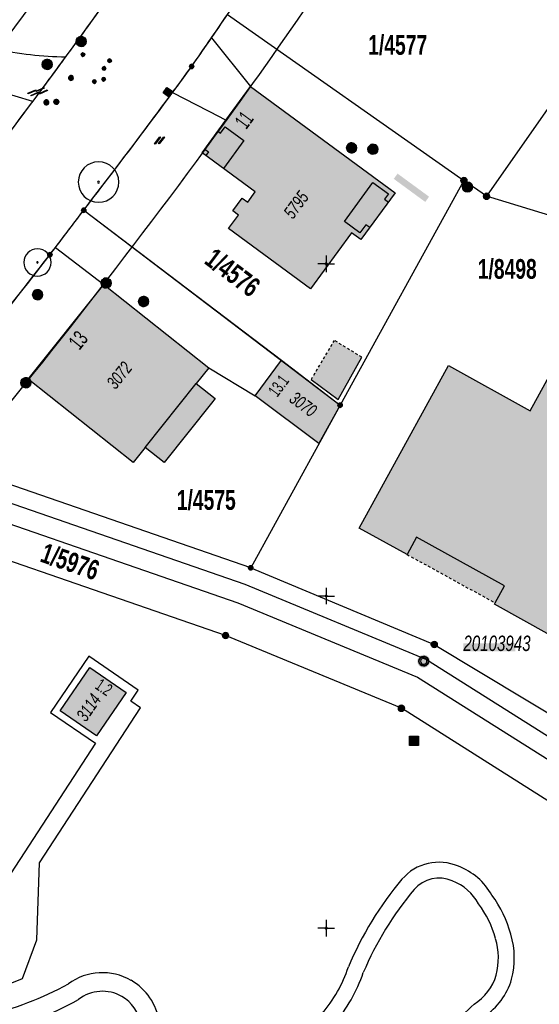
# Model space of a CAD drawing. Header units: metres. Extents: x 2695560 to 2696939, y 1260491 to 1262050.
# Tile 809 of 1005: x 2695978 to 2696017, y 1261544 to 1261618. Entities that reach past the tile are written whole.
import ezdxf

# ---------------------------------------------------------------- set-up
doc = ezdxf.new("R2010")
doc.units = ezdxf.units.M
doc.linetypes.add('AUSGEZOGEN', pattern=[0])
doc.linetypes.add('VERDECKT2_S2', pattern=[0.36, 0.2, -0.16])
for name, color, linetype in [('XR$1$AV_Flächen (EO)', 7, 'AUSGEZOGEN'), ('XR$1$AV_Gebäudeflächen (BB)', 7, 'AUSGEZOGEN'), ('XR$1$AV_Gebäudeflächen (EO)', 7, 'AUSGEZOGEN'), ('XR$1$AV_Grenzpunkte', 7, 'AUSGEZOGEN'), ('XR$1$AV_Grundstück-Nr.', 7, 'AUSGEZOGEN'), ('XR$1$AV_Haus-Nr.', 7, 'AUSGEZOGEN'), ('XR$1$AV_Koordinatennetzpunkte', 7, 'AUSGEZOGEN'), ('XR$1$AV_Lagefixpunkt-Nr.', 7, 'AUSGEZOGEN'), ('XR$1$AV_Lagefixpunkte', 7, 'AUSGEZOGEN'), ('XR$1$AV_Linien (BB)', 7, 'AUSGEZOGEN'), ('XR$1$AV_Linien (EO)', 7, 'AUSGEZOGEN'), ('XR$1$AV_Versicherung-Nr.', 7, 'AUSGEZOGEN'), ('XR$1$AW_LK_Einlaufschacht alt', 24, 'AUSGEZOGEN'), ('XR$1$AW_LK_Schachtdeckel', 24, 'AUSGEZOGEN'), ('XR$1$EW_LK_Knoten', 1, 'AUSGEZOGEN'), ('XR$1$FM_LK_SW_TRASSEKNOTEN', 94, 'AUSGEZOGEN'), ('XR$1$GA_LK_Absperrarmatur', 32, 'AUSGEZOGEN'), ('XR$1$GA_LK_Rohrleitungsteil', 32, 'AUSGEZOGEN'), ('XR$1$GR_Baum', 94, 'AUSGEZOGEN'), ('XR$1$Liegenschaftsgrenzen', 7, 'AUSGEZOGEN'), ('XR$1$PFAV', 255, 'AUSGEZOGEN'), ('XR$1$PFAW', 255, 'AUSGEZOGEN'), ('XR$1$PFEW', 255, 'AUSGEZOGEN'), ('XR$1$PFGA', 255, 'AUSGEZOGEN'), ('XR$1$PFWA', 255, 'AUSGEZOGEN'), ('XR$1$PFWFM', 255, 'AUSGEZOGEN'), ('XR$1$RAEW', 8, 'AUSGEZOGEN'), ('XR$1$RP_Abstandslinie', 7, 'AUSGEZOGEN'), ('XR$1$TV_LK_KNOTEN', 92, 'AUSGEZOGEN'), ('XR$1$WA_LK_Absperrarmatur', 171, 'AUSGEZOGEN'), ('XR$1$WA_LK_Rohrleitungsteil', 171, 'AUSGEZOGEN')]:
    doc.layers.add(name, color=color, linetype=linetype)
doc.styles.add('ARIAL', font='arial.ttf')

# ---------------------------------------------------------------- blocks, each defined once
blk = doc.blocks.new('COMPLEXOBJECT_32')
at = {"layer": 'XR$1$AV_Linien (BB)', "color": 7, "linetype": 'AUSGEZOGEN', "transparency": 33554687}
for p, q in [((5969.96, 11529.659), (5966.278, 11526.331)), ((5981.142, 11516.203), (5982.954, 11522.631)), ((5963.027, 11521.579), (5962.278, 11519.888))]:
    blk.add_line(p, q, dxfattribs=at)
for points in [[(5972.944, 11541.66), (5972.115, 11536.799), (5971.481, 11533.956), (5971.307, 11532.593)], [(5960.421, 11517.71), (5955.958, 11513.922), (5953.603, 11511.744), (5953.878, 11511.448), (5952.427, 11510.144)], [(5964.578, 11496.495), (5965.959, 11497.726), (5966.15, 11497.512), (5969.577, 11500.85)]]:
    blk.add_lwpolyline(points, dxfattribs=at)
for centre, radius, start, end in [((5983.151, 11542.33), 2.925, 60.06571, 127.97308), ((5983.15, 11542.332), 2.924, 9.8617, 60.03145), ((5968.235, 11568.434), 27.173, 283.68935, 298.86046), ((5920.463, 11542.627), 65.567, 352.53768, 0.18043), ((5972.285, 11548.863), 7.233, 275.22606, 289.21783), ((5920.153, 11542.439), 65.851, 342.49439, 352.73457), ((5966.695, 11532.934), 4.625, 314.91129, 355.76898), ((5974.972, 11516.903), 12.825, 132.67979, 145.29269), ((5975.006, 11516.871), 12.871, 145.2618, 158.54341), ((5956.813, 11522.669), 6.132, 314.2767, 333.02751), ((5956.734, 11522.753), 6.247, 306.16844, 314.25846), ((6003.571, 11508.684), 23.655, 161.46768, 168.64955), ((6002.739, 11508.808), 22.816, 168.54324, 172.64741), ((5972.781, 11512.817), 7.41, 324.49955, 351.54767), ((5965.835, 11516.553), 15.267, 299.63429, 328.22697), ((5984.267, 11482.059), 23.851, 117.14722, 128.01692)]:
    blk.add_arc(centre, radius, start, end, dxfattribs=at)
blk = doc.blocks.new('COMPLEXOBJECT_92')
at = {"layer": 'XR$1$AV_Linien (BB)', "color": 7, "linetype": 'AUSGEZOGEN', "transparency": 33554687}
for points in [[(5989.104, 11526.021), (5988.258, 11525.685), (5989.077, 11526.529), (5998.139, 11540.062)], [(6003.583, 11533.887), (6002.519, 11531.762), (6001.397, 11529.748), (6000.594, 11528.138), (5999.187, 11528.555)], [(5994.802, 11528.884), (5992.664, 11527.745), (5989.104, 11526.021)]]:
    blk.add_lwpolyline(points, dxfattribs=at)
for centre, radius, start, end in [((6008.494, 11551.299), 2.469, 66.001, 139.37682), ((6008.181, 11550.048), 3.745, 28.51563, 69.41735), ((6025.455, 11537.077), 24.603, 139.9559, 157.08116), ((6005.186, 11547.144), 7.844, 15.30235, 36.73877), ((6007.815, 11547.744), 5.151, 345.76898, 16.57614), ((5991.72, 11550.409), 11.692, 319.29309, 341.29043), ((6009.045, 11547.628), 3.935, 302.13826, 343.00426), ((6034.312, 11519.824), 33.704, 133.43979, 141.84429), ((5991.663, 11550.472), 11.776, 309.87821, 319.23612), ((6003.378, 11537.068), 6.034, 133.63231, 150.24886), ((6034.482, 11519.735), 33.892, 141.90369, 147.85063), ((6027.978, 11522.598), 26.882, 145.64076, 151.41587), ((6027.784, 11522.717), 26.655, 151.44084, 155.22526), ((5996.414, 11520.98), 8.067, 69.89311, 101.52534)]:
    blk.add_arc(centre, radius, start, end, dxfattribs=at)
blk = doc.blocks.new('COMPLEXOBJECT_284')
at = {"layer": 'XR$1$AV_Linien (BB)', "color": 7, "linetype": 'AUSGEZOGEN', "transparency": 33554687}
blk.add_line((5967.005, 11619.451), (5970.83, 11617.621), dxfattribs=at)
for centre, radius, start, end in [((5980.599, 11639.916), 24.342, 246.33821, 256.95284), ((5980.566, 11639.62), 24.045, 256.86999, 269.59223)]:
    blk.add_arc(centre, radius, start, end, dxfattribs=at)
blk = doc.blocks.new('COMPLEXOBJECT_311')
at = {"layer": 'XR$1$AV_Linien (BB)', "color": 7, "linetype": 'AUSGEZOGEN', "transparency": 33554687}
for centre, radius, start, end in [((5584.237, 11906.16), 491.304, 322.28311, 323.2503), ((5574.057, 11910.461), 501.996, 321.88234, 322.6056), ((5586.33, 11907.256), 490.388, 319.99831, 321.29178), ((5570.139, 11918.318), 509.905, 319.74913, 320.21571)]:
    blk.add_arc(centre, radius, start, end, dxfattribs=at)
blk = doc.blocks.new('COMPLEXOBJECT_312')
at = {"layer": 'XR$1$AV_Linien (BB)', "color": 7, "linetype": 'AUSGEZOGEN', "transparency": 33554687}
for centre, radius, start, end in [((5357.773, 12055.519), 770.542, 325.11756, 325.311762), ((5658.364, 11856.728), 410.368, 323.54475, 323.88424)]:
    blk.add_arc(centre, radius, start, end, dxfattribs=at)
blk = doc.blocks.new('COMPLEXOBJECT_323')
at = {"layer": 'XR$1$AV_Linien (BB)', "color": 7, "linetype": 'AUSGEZOGEN', "transparency": 33554687}
blk.add_line((5983.71, 11620.12), (5983.31, 11619.59), dxfattribs=at)
for centre, radius, start, end in [((5549.162, 11928.569), 532.958, 326.4303, 326.72835), ((5580.52, 11909.445), 496.258, 324.33719, 326.26817), ((5544.823, 11934.878), 540.071, 323.75614, 324.28251)]:
    blk.add_arc(centre, radius, start, end, dxfattribs=at)
blk = doc.blocks.new('COMPLEXOBJECT_328')
at = {"layer": 'XR$1$AV_Linien (BB)', "color": 7, "linetype": 'AUSGEZOGEN', "transparency": 33554687}
for p, q in [((5966.496, 11616.362), (5965.274, 11617.148)), ((5977.898, 11612.203), (5971.853, 11614.047))]:
    blk.add_line(p, q, dxfattribs=at)
for centre, radius, start, end in [((5982.046, 11644.949), 32.542, 241.45641, 246.93052), ((5981.917, 11644.703), 32.265, 246.96928, 251.82542)]:
    blk.add_arc(centre, radius, start, end, dxfattribs=at)
blk = doc.blocks.new('COMPLEXOBJECT_329')
at = {"layer": 'XR$1$AV_Linien (BB)', "color": 7, "linetype": 'AUSGEZOGEN', "transparency": 33554687}
for centre, radius, start, end in [((5504.748, 11958.353), 594.423, 326.40069, 326.822283), ((5578.518, 11909.886), 506.157, 324.88995, 326.34936), ((5560.405, 11914.507), 523.675, 325.3805, 325.61615)]:
    blk.add_arc(centre, radius, start, end, dxfattribs=at)
blk = doc.blocks.new('COMPLEXOBJECT_330')
at = {"layer": 'XR$1$AV_Linien (BB)', "color": 7, "linetype": 'AUSGEZOGEN', "transparency": 33554687}
blk.add_line((5979.19, 11600.68), (5979.614, 11601.233), dxfattribs=at)
blk.add_arc((5575.44, 11911.685), 509.645, 321.22013, 322.39326, dxfattribs=at)
blk = doc.blocks.new('COMPLEXOBJECT_366')
at = {"layer": 'XR$1$AV_Linien (BB)', "color": 7, "linetype": 'AUSGEZOGEN', "transparency": 33554687}
blk.add_lwpolyline([(5971.114, 11543.125), (5970.955, 11543.728), (5977.135, 11546.204), (5978.204, 11549.121), (5978.421, 11554.918), (5986.027, 11566.583), (5985.284, 11567.091), (5985.852, 11567.921), (5982.125, 11570.469), (5979.229, 11566.232), (5982.617, 11563.916), (5972.891, 11549.001), (5968.824, 11551.768), (5965.471, 11546.84), (5968.659, 11544.671), (5963.677, 11542.063)], dxfattribs=at)
for centre, radius, start, end in [((6008.494, 11551.297), 3.67, 66.58946, 139.42934), ((6008.181, 11550.048), 4.945, 29.55509, 69.01898), ((6025.394, 11537.115), 25.732, 139.91789, 157.20964), ((6005.15, 11547.126), 9.083, 15.43842, 36.17099), ((6007.836, 11547.745), 6.331, 345.45405, 16.5069), ((5991.748, 11550.392), 10.46, 319.25559, 341.55678), ((5983.15, 11542.327), 4.328, 60.08285, 126.31713), ((5968.255, 11568.374), 25.71, 283.68063, 298.66195), ((5983.148, 11542.331), 4.326, 8.16332, 60.03165), ((6009.048, 11547.627), 5.132, 303.53942, 343.33746)]:
    blk.add_arc(centre, radius, start, end, dxfattribs=at)
blk = doc.blocks.new('COMPLEXOBJECT_1188')
at = {"layer": 'XR$1$Liegenschaftsgrenzen', "color": 7, "linetype": 'AUSGEZOGEN', "transparency": 33554687}
for centre, radius, start, end in [((5523.854, 11939.916), 568.189, 325.10259, 325.58314), ((5579.051, 11915.07), 508.826, 322.31729, 323.84131)]:
    blk.add_arc(centre, radius, start, end, dxfattribs=at)
blk = doc.blocks.new('COMPLEXOBJECT_1189')
at = {"layer": 'XR$1$Liegenschaftsgrenzen', "color": 7, "linetype": 'AUSGEZOGEN', "transparency": 33554687}
blk.add_line((5968.14, 11586.84), (5967.71, 11586.32), dxfattribs=at)
for centre, radius, start, end in [((5561.125, 11921.554), 527.009, 322.49297, 322.95069), ((5582.114, 11906.379), 501.12, 320.38327, 322.40827)]:
    blk.add_arc(centre, radius, start, end, dxfattribs=at)
blk = doc.blocks.new('COMPLEXOBJECT_1299')
at = {"layer": 'XR$1$Liegenschaftsgrenzen', "color": 7, "linetype": 'AUSGEZOGEN', "transparency": 33554687}
blk.add_line((5983.71, 11620.12), (5983.31, 11619.59), dxfattribs=at)
for centre, radius, start, end in [((5578.699, 11910.357), 498.252, 322.2909, 324.29765), ((5574.057, 11910.461), 501.996, 321.88234, 322.6056)]:
    blk.add_arc(centre, radius, start, end, dxfattribs=at)
blk = doc.blocks.new('BWAV1')
at = {"layer": 'XR$1$PFAV', "transparency": 33554687}
blk.add_hatch(color=7, dxfattribs=at).paths.add_polyline_path([(0.67, 0), (0.66, 0.13), (0.62, 0.26), (0.55, 0.38), (0.46, 0.49), (0.35, 0.57), (0.23, 0.63), (0.1, 0.66), (-0.03, 0.67), (-0.17, 0.65), (-0.3, 0.6), (-0.41, 0.53), (-0.51, 0.44), (-0.59, 0.33), (-0.64, 0.2), (-0.67, 0.07), (-0.67, -0.07), (-0.64, -0.2), (-0.59, -0.33), (-0.51, -0.44), (-0.41, -0.53), (-0.3, -0.6), (-0.17, -0.65), (-0.03, -0.67), (0.1, -0.66), (0.23, -0.63), (0.35, -0.57), (0.46, -0.49), (0.55, -0.38), (0.62, -0.26), (0.66, -0.13)])
at = {"color": 7, "transparency": 33554687}
for radius, start, end in [(0.5, 91.1948, 268.8052), (0.326, 91.1948, 268.8052), (0.5, 268.8052, 91.1948), (0.326, 268.8052, 91.1948)]:
    blk.add_arc((0, 0), radius, start, end, dxfattribs=at)
at = {"layer": 'XR$1$PFAV', "transparency": 33554687}
blk.add_circle((0, 0), 0.5, dxfattribs=at)
blk = doc.blocks.new('BAV15')
at = {"layer": 'XR$1$PFAV', "transparency": 33554687}
blk.add_hatch(color=7, dxfattribs=at).paths.add_polyline_path([(0.5, 0), (0.49, 0.1), (0.46, 0.2), (0.41, 0.29), (0.34, 0.36), (0.26, 0.42), (0.17, 0.47), (0.08, 0.49), (-0.03, 0.5), (-0.13, 0.48), (-0.22, 0.45), (-0.31, 0.4), (-0.38, 0.33), (-0.44, 0.24), (-0.48, 0.15), (-0.5, 0.05), (-0.5, -0.05), (-0.48, -0.15), (-0.44, -0.24), (-0.38, -0.33), (-0.31, -0.4), (-0.22, -0.45), (-0.13, -0.48), (-0.03, -0.5), (0.08, -0.49), (0.17, -0.47), (0.26, -0.42), (0.34, -0.36), (0.41, -0.29), (0.46, -0.2), (0.49, -0.1)])
at = {"color": 7, "transparency": 33554687}
for start, end in [(90, 270), (270, 90)]:
    blk.add_arc((0, 0), 0.5, start, end, dxfattribs=at)
at = {"layer": 'XR$1$PFAV', "transparency": 33554687}
blk.add_circle((0, 0), 0.5, dxfattribs=at)
blk = doc.blocks.new('BAV2041')
at = {"color": 7, "transparency": 33554687}
for p, q in [((-0.05, 0), (-0.5, 0)), ((0, 0.5), (0, 0.05)), ((0.05, 0), (0.5, 0)), ((0, -0.05), (0, -0.5))]:
    blk.add_line(p, q, dxfattribs=at)
blk.add_circle((0, 0), 0.05, dxfattribs=at)
for start, end in [(90, 270), (270, 90)]:
    blk.add_arc((0, 0), 0.05, start, end, dxfattribs=at)
blk = doc.blocks.new('COMPLEXOBJECT_1455')
at = {"layer": 'XR$1$RP_Abstandslinie', "color": 7, "linetype": 'AUSGEZOGEN', "transparency": 33554687}
for centre, radius, start, end in [((5580.56, 11907.021), 507.395, 324.47708, 327.4869), ((5581.281, 11909.495), 508.251, 320.16795, 324.20285)]:
    blk.add_arc(centre, radius, start, end, dxfattribs=at)
blk = doc.blocks.new('COMPLEXOBJECT_1456')
at = {"layer": 'XR$1$RP_Abstandslinie', "color": 7, "linetype": 'AUSGEZOGEN', "transparency": 33554687}
blk.add_arc((5581.553, 11909.181), 490.845, 320.18528, 324.21613, dxfattribs=at)
blk = doc.blocks.new('WBGR1')
at = {"color": 94, "transparency": 33554687}
for radius, start, end in [(1, 90, 270), (1, 270, 90), (0.05, 90, 270), (0.05, 270, 90)]:
    blk.add_arc((0, 0), radius, start, end, dxfattribs=at)
blk = doc.blocks.new('BAW2089')
at = {"layer": 'XR$1$PFAW', "transparency": 33554687}
blk.add_hatch(color=7, dxfattribs=at).paths.add_polyline_path([(-0.5, 0.5), (-0.5, -0.5), (0.5, -0.5), (0.5, 0.5)])
at = {"transparency": 33554687}
blk.add_lwpolyline([(-0.5, 0.5), (0.5, 0.5), (0.5, -0.5), (-0.5, -0.5), (-0.5, 0.5)], close=True, dxfattribs=at)
at = {"layer": 'XR$1$PFAW', "transparency": 33554687}
blk.add_lwpolyline([(-0.5, 0.5), (0.5, 0.5), (0.5, -0.5), (-0.5, -0.5), (-0.5, 0.5)], close=True, dxfattribs=at)
blk = doc.blocks.new('BAW2082')
at = {"layer": 'XR$1$PFAW', "transparency": 33554687}
blk.add_hatch(color=7, dxfattribs=at).paths.add_polyline_path([(0.509, -0.003), (0.499, 0.098), (0.469, 0.194), (0.42, 0.283), (0.354, 0.359), (0.274, 0.421), (0.183, 0.466), (0.085, 0.491), (-0.016, 0.496), (-0.116, 0.481), (-0.211, 0.446), (-0.297, 0.392), (-0.37, 0.323), (-0.428, 0.24), (-0.468, 0.147), (-0.488, 0.047), (-0.488, -0.054), (-0.468, -0.153), (-0.428, -0.246), (-0.37, -0.329), (-0.297, -0.398), (-0.211, -0.452), (-0.116, -0.487), (-0.016, -0.502), (0.085, -0.497), (0.183, -0.472), (0.274, -0.427), (0.354, -0.366), (0.42, -0.289), (0.469, -0.2), (0.499, -0.104)])
at = {"transparency": 33554687}
for start, end in [(91.19481, 268.80519), (268.80519, 91.19481)]:
    blk.add_arc((0.01, 0), 0.5, start, end, dxfattribs=at)
at = {"layer": 'XR$1$PFAW', "transparency": 33554687}
blk.add_circle((0.009, -0.003), 0.5, dxfattribs=at)
blk = doc.blocks.new('BAW2088')
at = {"layer": 'XR$1$PFAW', "transparency": 33554687}
blk.add_hatch(color=253, dxfattribs=at).paths.add_polyline_path([(0.51, 0), (0.5, 0.101), (0.47, 0.197), (0.421, 0.286), (0.355, 0.362), (0.275, 0.424), (0.184, 0.469), (0.086, 0.494), (-0.015, 0.499), (-0.115, 0.484), (-0.21, 0.449), (-0.296, 0.395), (-0.369, 0.326), (-0.427, 0.243), (-0.467, 0.15), (-0.487, 0.051), (-0.487, -0.051), (-0.467, -0.15), (-0.427, -0.243), (-0.369, -0.326), (-0.296, -0.395), (-0.21, -0.449), (-0.115, -0.484), (-0.015, -0.499), (0.086, -0.494), (0.184, -0.469), (0.275, -0.424), (0.355, -0.362), (0.421, -0.286), (0.47, -0.197), (0.5, -0.101)])
at = {"transparency": 33554687}
for start, end in [(91.19481, 268.80519), (268.80519, 91.19481)]:
    blk.add_arc((0.01, 0), 0.5, start, end, dxfattribs=at)
at = {"layer": 'XR$1$PFAW', "transparency": 33554687}
blk.add_circle((0.01, 0), 0.5, dxfattribs=at)
blk = doc.blocks.new('BWA2013')
at = {"true_color": 0x000000, "transparency": 33554687}
blk.add_hatch(color=18, dxfattribs=at).paths.add_polyline_path([(-0.29, -0.41), (0.35, 0.36), (0.29, 0.41), (-0.35, -0.36)])
at = {"transparency": 33554687}
blk.add_lwpolyline([(-0.29, -0.41), (-0.35, -0.36), (0.29, 0.41), (0.35, 0.36), (-0.29, -0.41)], close=True, dxfattribs=at)
blk = doc.blocks.new('BWA965')
at = {"layer": 'XR$1$PFWA', "transparency": 33554687}
blk.add_hatch(color=7, dxfattribs=at).paths.add_polyline_path([(0, 0.5), (-0.05, 0.5), (-0.1, 0.49), (-0.15, 0.48), (-0.2, 0.46), (-0.24, 0.44), (-0.29, 0.41), (-0.33, 0.38), (-0.36, 0.34), (-0.4, 0.31), (-0.42, 0.26), (-0.45, 0.22), (-0.47, 0.17), (-0.48, 0.13), (-0.49, 0.08), (-0.5, 0.03), (-0.5, -0.03), (-0.49, -0.08), (-0.48, -0.13), (-0.47, -0.17), (-0.45, -0.22), (-0.42, -0.26), (-0.4, -0.31), (-0.36, -0.34), (-0.33, -0.38), (-0.29, -0.41), (-0.24, -0.44), (-0.2, -0.46), (-0.15, -0.48), (-0.1, -0.49), (-0.05, -0.5), (0, -0.5), (0.05, -0.5), (0.1, -0.49), (0.15, -0.48), (0.2, -0.46), (0.24, -0.44), (0.29, -0.41), (0.33, -0.38), (0.36, -0.34), (0.4, -0.31), (0.42, -0.26), (0.45, -0.22), (0.47, -0.17), (0.48, -0.13), (0.49, -0.08), (0.5, -0.03), (0.5, 0.03), (0.49, 0.08), (0.48, 0.13), (0.47, 0.17), (0.45, 0.22), (0.42, 0.26), (0.4, 0.31), (0.36, 0.34), (0.33, 0.38), (0.29, 0.41), (0.24, 0.44), (0.2, 0.46), (0.15, 0.48), (0.1, 0.49), (0.05, 0.5)])
at = {"transparency": 33554687}
blk.add_line((0, 0.5), (0, -0.5), dxfattribs=at)
for start, end in [(90, 270), (270, 90)]:
    blk.add_arc((0, 0), 0.5, start, end, dxfattribs=at)
blk = doc.blocks.new('BGA2013')
at = {"transparency": 33554687}
blk.add_hatch(color=36, dxfattribs=at).paths.add_polyline_path([(-0.29, -0.41), (0.35, 0.36), (0.29, 0.41), (-0.35, -0.36)])
at = {"color": 32, "transparency": 33554687}
blk.add_lwpolyline([(-0.29, -0.41), (-0.35, -0.36), (0.29, 0.41), (0.35, 0.36), (-0.29, -0.41)], close=True, dxfattribs=at)
blk = doc.blocks.new('BGA965')
at = {"layer": 'XR$1$PFGA', "transparency": 33554687}
blk.add_hatch(color=7, dxfattribs=at).paths.add_polyline_path([(0.5, 0), (0.49, 0.1), (0.46, 0.2), (0.41, 0.29), (0.34, 0.36), (0.26, 0.42), (0.17, 0.47), (0.08, 0.49), (-0.03, 0.5), (-0.13, 0.48), (-0.22, 0.45), (-0.31, 0.4), (-0.38, 0.33), (-0.44, 0.24), (-0.48, 0.15), (-0.5, 0.05), (-0.5, -0.05), (-0.48, -0.15), (-0.44, -0.24), (-0.38, -0.33), (-0.31, -0.4), (-0.22, -0.45), (-0.13, -0.48), (-0.03, -0.5), (0.08, -0.49), (0.17, -0.47), (0.26, -0.42), (0.34, -0.36), (0.41, -0.29), (0.46, -0.2), (0.49, -0.1)])
at = {"color": 32, "transparency": 33554687}
blk.add_line((0, 0.5), (0, -0.5), dxfattribs=at)
for start, end in [(90, 270), (270, 90)]:
    blk.add_arc((0, 0), 0.5, start, end, dxfattribs=at)
at = {"layer": 'XR$1$PFGA', "transparency": 33554687}
blk.add_circle((0, 0), 0.5, dxfattribs=at)
blk = doc.blocks.new('BEWLP2549_S')
at = {"layer": 'XR$1$PFEW', "transparency": 33554687}
blk.add_hatch(color=7, dxfattribs=at).paths.add_polyline_path([(0.5, 0), (0.49, 0.101), (0.459, 0.197), (0.41, 0.286), (0.344, 0.362), (0.264, 0.424), (0.174, 0.469), (0.076, 0.494), (-0.025, 0.499), (-0.125, 0.484), (-0.22, 0.449), (-0.306, 0.395), (-0.379, 0.326), (-0.437, 0.243), (-0.477, 0.15), (-0.497, 0.051), (-0.497, -0.051), (-0.477, -0.15), (-0.437, -0.243), (-0.379, -0.326), (-0.306, -0.395), (-0.22, -0.449), (-0.125, -0.484), (-0.025, -0.499), (0.076, -0.494), (0.174, -0.469), (0.264, -0.424), (0.344, -0.362), (0.41, -0.286), (0.459, -0.197), (0.49, -0.101)])
at = {"color": 1, "transparency": 33554687}
for p, q in [((0.354, -0.354), (-0.354, 0.354)), ((-0.354, -0.354), (0.354, 0.354))]:
    blk.add_line(p, q, dxfattribs=at)
for start, end in [(91.38095, 268.61905), (268.61905, 91.38095)]:
    blk.add_arc((0, 0), 0.5, start, end, dxfattribs=at)
at = {"layer": 'XR$1$PFEW', "transparency": 33554687}
blk.add_circle((0, 0), 0.5, dxfattribs=at)
blk = doc.blocks.new('BEW957')
at = {"layer": 'XR$1$RAEW', "transparency": 33554687}
blk.add_hatch(color=1, dxfattribs=at).paths.add_polyline_path([(-0.5, 0), (-0.5, -0.05), (-0.49, -0.1), (-0.48, -0.15), (-0.46, -0.2), (-0.44, -0.24), (-0.41, -0.29), (-0.38, -0.33), (-0.34, -0.36), (-0.31, -0.4), (-0.26, -0.42), (-0.22, -0.45), (-0.17, -0.47), (-0.13, -0.48), (-0.08, -0.49), (-0.03, -0.5), (0.03, -0.5), (0.08, -0.49), (0.13, -0.48), (0.17, -0.47), (0.22, -0.45), (0.26, -0.42), (0.31, -0.4), (0.34, -0.36), (0.38, -0.33), (0.41, -0.29), (0.44, -0.24), (0.46, -0.2), (0.48, -0.15), (0.49, -0.1), (0.5, -0.05), (0.5, 0), (0.5, 0.05), (0.49, 0.1), (0.48, 0.15), (0.46, 0.2), (0.44, 0.24), (0.41, 0.29), (0.38, 0.33), (0.34, 0.36), (0.31, 0.4), (0.26, 0.42), (0.22, 0.45), (0.17, 0.47), (0.13, 0.48), (0.08, 0.49), (0.03, 0.5), (-0.03, 0.5), (-0.08, 0.49), (-0.13, 0.48), (-0.17, 0.47), (-0.22, 0.45), (-0.26, 0.42), (-0.31, 0.4), (-0.34, 0.36), (-0.38, 0.33), (-0.41, 0.29), (-0.44, 0.24), (-0.46, 0.2), (-0.48, 0.15), (-0.49, 0.1), (-0.5, 0.05)])
at = {"color": 1, "transparency": 33554687}
for start, end in [(90, 180), (180, 270), (0, 90), (270, 0)]:
    blk.add_arc((0, 0), 0.5, start, end, dxfattribs=at)
at = {"layer": 'XR$1$RAEW', "color": 1, "transparency": 33554687}
blk.add_circle((0, 0), 0.5, dxfattribs=at)
blk = doc.blocks.new('BWFM6')
at = {"layer": 'XR$1$PFWFM', "transparency": 33554687}
blk.add_hatch(color=7, dxfattribs=at).paths.add_polyline_path([(0.5, 0), (0.49, 0.101), (0.459, 0.197), (0.41, 0.286), (0.344, 0.362), (0.264, 0.424), (0.174, 0.469), (0.076, 0.494), (-0.025, 0.499), (-0.125, 0.484), (-0.22, 0.449), (-0.306, 0.395), (-0.379, 0.326), (-0.437, 0.243), (-0.477, 0.15), (-0.497, 0.051), (-0.497, -0.051), (-0.477, -0.15), (-0.437, -0.243), (-0.379, -0.326), (-0.306, -0.395), (-0.22, -0.449), (-0.125, -0.484), (-0.025, -0.499), (0.076, -0.494), (0.174, -0.469), (0.264, -0.424), (0.344, -0.362), (0.41, -0.286), (0.459, -0.197), (0.49, -0.101)])
at = {"color": 94, "transparency": 33554687}
for p, q in [((-0.484, 0.1), (0.486, 0.1)), ((-0.4, 0.3), (0.4, 0.3)), ((-0.487, -0.1), (0.487, -0.1)), ((-0.4, -0.3), (0.4, -0.3))]:
    blk.add_line(p, q, dxfattribs=at)
for start, end in [(90, 270), (270, 90)]:
    blk.add_arc((0, 0), 0.5, start, end, dxfattribs=at)
at = {"layer": 'XR$1$PFWFM', "transparency": 33554687}
blk.add_circle((0, 0, 0.993), 0.5, dxfattribs=at)
blk = doc.blocks.new('BTV1')
at = {"layer": 'XR$1$PFWFM', "transparency": 33554687}
blk.add_hatch(color=7, dxfattribs=at).paths.add_polyline_path([(-0.5, 0.5), (-0.5, -0.5), (0.5, -0.5), (0.5, 0.5)])
at = {"color": 92, "transparency": 33554687}
for p, q in [((-0.22, 0.32), (-0.22, -0.3)), ((-0.21, -0.05), (0.23, 0.31)), ((-0.16, 0), (0.19, -0.28))]:
    blk.add_line(p, q, dxfattribs=at)
blk.add_polyline3d([(-0.5, 0.5, 0.99), (0.5, 0.5, 0.99), (0.5, -0.5, 0.99), (-0.5, -0.5, 0.99)], close=True, dxfattribs=at)

msp = doc.modelspace()

# ---------------------------------------------------------------- hatches: boundary and pattern name
at = {"transparency": 33554687}
for points in [[(2696006.346, 1261606.596), (2696006.058, 1261606.202), (2696008.429, 1261604.465), (2696008.717, 1261604.86)], [(2696011.304, 1261571.256), (2696011.304, 1261570.653), (2696015.21, 1261570.653), (2696015.21, 1261571.256)]]:
    msp.add_hatch(color=7, dxfattribs=at).paths.add_polyline_path(points)
at = {"layer": 'XR$1$AV_Gebäudeflächen (BB)', "true_color": 0xd2d2d2, "transparency": 33554687}
for points in [[(2695995.263, 1261613.141), (2695993.423, 1261610.617), (2695991.628, 1261608.155), (2695995.63, 1261605.225), (2695995.069, 1261604.454), (2695994.649, 1261604.76), (2695993.941, 1261603.786), (2695994.361, 1261603.48), (2695993.624, 1261602.466), (2695999.782, 1261597.935), (2696002.869, 1261602.151), (2696003.584, 1261601.627), (2696006.168, 1261605.155)], [(2695992.136, 1261591.989), (2695984.225, 1261598.258), (2695978.518, 1261591.14), (2695986.442, 1261584.861), (2695987.342, 1261585.997), (2695988.77, 1261584.865), (2695992.328, 1261589.332), (2695992.601, 1261589.677), (2695991.19, 1261590.795)], [(2696030.543, 1261591.308), (2696020.709, 1261596.686), (2696016.324, 1261588.757), (2696010.17, 1261592.16), (2696003.444, 1261579.92), (2696007.055, 1261577.936), (2696007.766, 1261579.228), (2696014.402, 1261575.582), (2696013.692, 1261574.289), (2696013.639, 1261574.193), (2696021.794, 1261569.66), (2696028.999, 1261582.689), (2696025.341, 1261584.712), (2696026.885, 1261587.503), (2696028.075, 1261586.845), (2696028.341, 1261587.326)], [(2695995.612, 1261589.885), (2696000.412, 1261586.285), (2696002.02, 1261589.17), (2695997.6, 1261592.556)], [(2695983.671, 1261564.283), (2695985.912, 1261567.56), (2695983.172, 1261569.434), (2695980.931, 1261566.157)]]:
    msp.add_hatch(color=254, dxfattribs=at).paths.add_polyline_path(points)
at = {"layer": 'XR$1$AV_Gebäudeflächen (EO)', "true_color": 0xebebeb, "transparency": 33554687}
for points in [[(2696001.882, 1261589.608), (2696003.653, 1261592.772), (2696001.577, 1261594.049), (2695999.831, 1261591.104)], [(2696007.055, 1261577.936), (2696013.692, 1261574.289), (2696014.402, 1261575.582), (2696007.766, 1261579.228)]]:
    msp.add_hatch(color=7, dxfattribs=at).paths.add_polyline_path(points)

# ---------------------------------------------------------------- linework, layer by layer
at = {"layer": 'XR$1$AV_Flächen (EO)', "color": 7, "linetype": 'AUSGEZOGEN', "transparency": 33554687}
for p, q in [((2696001.882, 1261589.608), (2696003.653, 1261592.772)), ((2695999.831, 1261591.104), (2696001.882, 1261589.608))]:
    msp.add_line(p, q, dxfattribs=at)
at = {"layer": 'XR$1$AV_Flächen (EO)', "color": 7, "linetype": 'VERDECKT2_S2', "transparency": 33554687}
msp.add_line((2696007.055, 1261577.936), (2696013.692, 1261574.289), dxfattribs=at)
msp.add_lwpolyline([(2696003.653, 1261592.772), (2696001.577, 1261594.049), (2695999.831, 1261591.104)], dxfattribs=at)
at = {"layer": 'XR$1$AV_Flächen (EO)', "color": 7, "linetype": 'AUSGEZOGEN', "transparency": 33554687}
msp.add_lwpolyline([(2696013.692, 1261574.289), (2696014.402, 1261575.582), (2696007.766, 1261579.228), (2696007.055, 1261577.936)], dxfattribs=at)
at = {"layer": 'XR$1$AV_Linien (BB)', "color": 7, "linetype": 'AUSGEZOGEN', "transparency": 33554687}
for p, q in [((2695992.33, 1261616.805), (2695995.263, 1261613.141)), ((2695993.423, 1261610.617), (2695995.263, 1261613.141)), ((2695982.71, 1261603.84), (2695997.6, 1261592.556)), ((2695980.584, 1261601.043), (2695984.225, 1261598.258)), ((2695984.225, 1261598.258), (2695992.136, 1261591.989)), ((2695995.612, 1261589.885), (2695997.6, 1261592.556)), ((2695992.136, 1261591.989), (2695995.612, 1261589.885))]:
    msp.add_line(p, q, dxfattribs=at)
for points in [[(2695995.263, 1261613.141), (2696006.168, 1261605.155), (2696003.584, 1261601.627), (2696002.869, 1261602.151), (2695999.782, 1261597.935), (2695993.624, 1261602.466), (2695994.361, 1261603.48), (2695993.941, 1261603.786), (2695994.649, 1261604.76), (2695995.069, 1261604.454), (2695995.63, 1261605.225), (2695991.628, 1261608.155), (2695993.423, 1261610.617)], [(2695989.401, 1261612.7), (2695992.956, 1261610.859), (2695993.423, 1261610.617)], [(2695992.136, 1261591.989), (2695991.19, 1261590.795), (2695992.601, 1261589.677), (2695992.328, 1261589.332), (2695988.77, 1261584.865), (2695987.342, 1261585.997), (2695986.442, 1261584.861), (2695978.518, 1261591.14), (2695984.225, 1261598.258)], [(2696021.794, 1261569.66), (2696013.639, 1261574.193), (2696013.692, 1261574.289), (2696014.402, 1261575.582), (2696007.766, 1261579.228), (2696007.055, 1261577.936), (2696003.444, 1261579.92), (2696010.17, 1261592.16), (2696016.324, 1261588.757), (2696020.709, 1261596.686), (2696030.543, 1261591.308)], [(2695997.6, 1261592.556), (2696002.02, 1261589.17), (2696000.412, 1261586.285), (2695995.612, 1261589.885)], [(2695967.774, 1261585.052), (2695994.853, 1261575.699), (2696008.533, 1261570.037), (2696021.385, 1261561.929), (2696045.248, 1261545.026)], [(2695966.747, 1261583.831), (2695994.325, 1261574.305), (2696007.846, 1261568.709), (2696020.556, 1261560.691), (2696044.4, 1261543.801)]]:
    msp.add_lwpolyline(points, dxfattribs=at)
msp.add_lwpolyline([(2695983.671, 1261564.283), (2695980.931, 1261566.157), (2695983.172, 1261569.434), (2695985.912, 1261567.56), (2695983.671, 1261564.283)], close=True, dxfattribs=at)
for centre, radius, start, end in [((2695538.306, 1261940.864), 549.761, 323.26103, 323.69833), ((2695581.572, 1261913.733), 506.898, 322.3127, 323.56769), ((2695586.062, 1261903.126), 496.892, 322.55898, 322.96409)]:
    msp.add_arc(centre, radius, start, end, dxfattribs=at)
at = {"layer": 'XR$1$AV_Linien (EO)', "color": 7, "linetype": 'AUSGEZOGEN', "transparency": 33554687}
msp.add_line((2695987.342, 1261585.997), (2695991.19, 1261590.795), dxfattribs=at)
for points in [[(2695992.812, 1261609.779), (2695993.012, 1261609.634), (2695993.362, 1261610.113), (2695994.762, 1261609.092), (2695993.226, 1261606.985)], [(2695991.834, 1261608.438), (2695992.117, 1261608.232), (2695991.91, 1261607.948)], [(2696004.246, 1261602.531), (2696003.956, 1261602.743), (2696003.512, 1261602.138), (2696002.343, 1261602.995), (2696004.493, 1261605.931), (2696005.663, 1261605.074), (2696005.367, 1261604.671), (2696005.658, 1261604.458)]]:
    msp.add_lwpolyline(points, dxfattribs=at)
at = {"layer": 'XR$1$Liegenschaftsgrenzen', "color": 7, "linetype": 'AUSGEZOGEN', "transparency": 33554687}
for p, q in [((2696023.63, 1261620.08), (2696013.04, 1261604.89)), ((2695993.55, 1261618.58), (2696011.34, 1261606.08)), ((2696011.34, 1261606.08), (2696002.02, 1261589.17)), ((2696013.04, 1261604.89), (2696011.34, 1261606.08)), ((2696036.96, 1261597.6), (2696013.04, 1261604.89)), ((2695982.71, 1261603.84), (2696002.02, 1261589.17)), ((2696002.02, 1261589.17), (2695995.29, 1261576.93)), ((2695995.29, 1261576.93), (2695968.68, 1261586.13))]:
    msp.add_line(p, q, dxfattribs=at)
for points in [[(2696045.355, 1261540.966), (2696044.84, 1261540.24), (2696019.09, 1261558.5), (2696006.63, 1261566.36), (2695993.39, 1261571.84), (2695964.93, 1261581.67)], [(2695995.29, 1261576.93), (2696009.11, 1261571.16), (2696022.84, 1261562.91), (2696030.68, 1261557.39)]]:
    msp.add_lwpolyline(points, dxfattribs=at)

# ---------------------------------------------------------------- block references
at = {"layer": 'XR$1$AV_Grenzpunkte', "color": 7, "linetype": 'AUSGEZOGEN', "lineweight": -3, "transparency": 33554687}
for p, xscale, yscale in [((2695990.84, 1261614.66), 0.3249999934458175, 0.3249999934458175), ((2696011.34, 1261606.08), 0.4549999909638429, 0.4549999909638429), ((2696013.04, 1261604.89), 0.4549999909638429, 0.4549999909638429), ((2695982.71, 1261603.84), 0.3249999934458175, 0.3249999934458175), ((2695980.16, 1261600.49), 0.3249999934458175, 0.3249999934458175), ((2696002.02, 1261589.17), 0.3249999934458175, 0.3249999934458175), ((2695995.29, 1261576.93), 0.3249999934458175, 0.3249999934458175), ((2695993.39, 1261571.84), 0.4549999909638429, 0.4549999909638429), ((2696009.11, 1261571.16), 0.4549999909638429, 0.4549999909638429), ((2696006.63, 1261566.36), 0.4549999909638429, 0.4549999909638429)]:
    msp.add_blockref('BAV15', p, dxfattribs=dict(at, xscale=xscale, yscale=yscale))
at = {"layer": 'XR$1$AV_Koordinatennetzpunkte', "color": 7, "linetype": 'AUSGEZOGEN', "lineweight": -3, "transparency": 33554687, "xscale": 1.25, "yscale": 1.25}
for p in [(2696000.97, 1261599.81), (2696000.97, 1261574.81), (2696000.97, 1261549.81)]:
    msp.add_blockref('BAV2041', p, dxfattribs=at)
at = {"layer": 'XR$1$AV_Lagefixpunkte', "color": 7, "linetype": 'AUSGEZOGEN', "lineweight": -3, "transparency": 33554687, "xscale": 0.7199999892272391, "yscale": 0.7199999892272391}
msp.add_blockref('BWAV1', (2696008.314, 1261569.905, 457.459), dxfattribs=at)
at = {"layer": 'XR$1$AV_Linien (BB)', "color": 7, "linetype": 'AUSGEZOGEN', "lineweight": -3, "transparency": 33554687}
for name in ['COMPLEXOBJECT_323', 'COMPLEXOBJECT_329', 'COMPLEXOBJECT_284', 'COMPLEXOBJECT_328', 'COMPLEXOBJECT_312', 'COMPLEXOBJECT_311', 'COMPLEXOBJECT_330', 'COMPLEXOBJECT_366', 'COMPLEXOBJECT_92', 'COMPLEXOBJECT_32']:
    msp.add_blockref(name, (2690000.97, 1249999.81), dxfattribs=at)
at = {"layer": 'XR$1$AW_LK_Einlaufschacht alt', "color": 24, "linetype": 'AUSGEZOGEN', "lineweight": -3, "transparency": 33554687, "xscale": 0.5000000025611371, "yscale": 0.5000000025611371, "rotation": 144.906570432}
msp.add_blockref('BAW2089', (2695989.04, 1261612.73), dxfattribs=at)
at = {"layer": 'XR$1$AW_LK_Schachtdeckel', "color": 24, "linetype": 'AUSGEZOGEN', "lineweight": -3, "transparency": 33554687}
for name, p, xscale, yscale, rotation in [('BAW2088', (2695979.958, 1261614.806), 0.7578193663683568, 0.7578193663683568, 53.56354644), ('BAW2082', (2696002.88, 1261608.53), 0.7499999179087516, 0.7499999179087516, 56.94413757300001), ('BAW2082', (2695984.399, 1261598.356), 0.7499999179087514, 0.7499999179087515, 92.965347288), ('BAW2082', (2695979.24, 1261597.479), 0.7499999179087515, 0.7499999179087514, 131.833099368), ('BAW2082', (2695987.226, 1261596.965), 0.7499999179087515, 0.7499999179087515, 142.203887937), ('BAW2082', (2695978.35, 1261590.85), 0.7499999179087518, 0.7499999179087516, 88.15861511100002)]:
    msp.add_blockref(name, p, dxfattribs=dict(at, xscale=xscale, yscale=yscale, rotation=rotation))
at = {"layer": 'XR$1$AW_LK_Schachtdeckel', "color": 24, "linetype": 'AUSGEZOGEN', "lineweight": -3, "transparency": 33554687, "xscale": 0.7499999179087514, "yscale": 0.7499999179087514}
msp.add_blockref('BAW2082', (2696004.48, 1261608.436), dxfattribs=at)
at = {"layer": 'XR$1$EW_LK_Knoten', "color": 1, "linetype": 'AUSGEZOGEN', "lineweight": -3, "transparency": 33554687, "xscale": 0.7499999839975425, "yscale": 0.7499999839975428, "rotation": 7.856999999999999}
msp.add_blockref('BEWLP2549_S', (2695982.519, 1261616.543), dxfattribs=at)
at = {"layer": 'XR$1$EW_LK_Knoten', "color": 1, "linetype": 'AUSGEZOGEN', "lineweight": -3, "transparency": 33554687, "xscale": 0.2749999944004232, "yscale": 0.2749999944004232}
for p in [(2695982.656, 1261615.549), (2695984.657, 1261615.094), (2695984.239, 1261614.511), (2695983.511, 1261613.523), (2695984.211, 1261613.699)]:
    msp.add_blockref('BEW957', p, dxfattribs=at)
at = {"layer": 'XR$1$FM_LK_SW_TRASSEKNOTEN', "color": 94, "linetype": 'AUSGEZOGEN', "lineweight": -3, "transparency": 33554687, "xscale": 0.7499999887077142, "yscale": 0.7499999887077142}
msp.add_blockref('BWFM6', (2696011.606, 1261605.589), dxfattribs=at)
at = {"layer": 'XR$1$GA_LK_Absperrarmatur', "color": 32, "linetype": 'AUSGEZOGEN', "lineweight": -3, "transparency": 33554687, "xscale": 0.3749999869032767, "yscale": 0.3749999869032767, "rotation": 322.8498}
msp.add_blockref('BGA965', (2695980.646, 1261611.996), dxfattribs=at)
at = {"layer": 'XR$1$GA_LK_Rohrleitungsteil', "color": 32, "linetype": 'AUSGEZOGEN', "lineweight": -3, "transparency": 33554687, "xscale": 0.6499999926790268, "yscale": 0.649999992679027, "rotation": 333}
for p in [(2695979.43, 1261612.917), (2695979.668, 1261612.737)]:
    msp.add_blockref('BGA2013', p, dxfattribs=at)
at = {"layer": 'XR$1$GR_Baum', "color": 94, "linetype": 'AUSGEZOGEN', "lineweight": -3, "transparency": 33554687}
for p, xscale, yscale in [((2695983.828, 1261605.96), 1.523822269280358, 1.523822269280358), ((2695979.221, 1261599.915), 1.027451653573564, 1.027451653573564)]:
    msp.add_blockref('WBGR1', p, dxfattribs=dict(at, xscale=xscale, yscale=yscale))
at = {"layer": 'XR$1$Liegenschaftsgrenzen', "color": 7, "linetype": 'AUSGEZOGEN', "lineweight": -3, "transparency": 33554687}
for name in ['COMPLEXOBJECT_1299', 'COMPLEXOBJECT_1188', 'COMPLEXOBJECT_1189']:
    msp.add_blockref(name, (2690000.97, 1249999.81), dxfattribs=at)
at = {"layer": 'XR$1$RP_Abstandslinie', "color": 7, "linetype": 'AUSGEZOGEN', "lineweight": -3, "transparency": 33554687}
for name in ['COMPLEXOBJECT_1456', 'COMPLEXOBJECT_1455']:
    msp.add_blockref(name, (2690000.97, 1249999.81), dxfattribs=at)
at = {"layer": 'XR$1$TV_LK_KNOTEN', "color": 92, "linetype": 'AUSGEZOGEN', "lineweight": -3, "transparency": 33554687, "xscale": 0.7000000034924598, "yscale": 0.7000000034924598}
msp.add_blockref('BTV1', (2696007.581, 1261563.907), dxfattribs=at)
at = {"layer": 'XR$1$WA_LK_Absperrarmatur', "color": 171, "linetype": 'AUSGEZOGEN', "lineweight": -3, "transparency": 33554687, "xscale": 0.3749999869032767}
for p, yscale, rotation in [((2695981.754, 1261613.796), 0.3749999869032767, 323.1303710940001), ((2695979.896, 1261611.957), 0.3749999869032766, 143.729736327)]:
    msp.add_blockref('BWA965', p, dxfattribs=dict(at, yscale=yscale, rotation=rotation))
at = {"layer": 'XR$1$WA_LK_Rohrleitungsteil', "color": 171, "linetype": 'AUSGEZOGEN', "lineweight": -3, "transparency": 33554687}
for p, xscale, yscale, rotation in [((2695978.817, 1261612.749), 0.6499999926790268, 0.649999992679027, 333), ((2695979.034, 1261612.589), 0.6499999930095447, 0.6499999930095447, 333), ((2695988.269, 1261609.089), 0.6499999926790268, 0.649999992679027, 1.747070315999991), ((2695988.569, 1261609.098), 0.6499999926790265, 0.6499999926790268, 1.748535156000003)]:
    msp.add_blockref('BWA2013', p, dxfattribs=dict(at, xscale=xscale, yscale=yscale, rotation=rotation))

# ---------------------------------------------------------------- texts
at = {"layer": 'XR$1$AV_Grundstück-Nr.', "color": 7, "transparency": 33554687, "char_height": 1.48491, "width": 4.98214, "attachment_point": 5, "style": 'ARIAL'}
for s, insert in [('\\A1;{\\fArial|i0|b1;\\H1.484908;\\W0.700000;\\C7;1/4577}\\P', (2696006.354, 1261616.258)), ('\\A1;{\\fArial|i0|b1;\\H1.484908;\\W0.700000;\\C7;1/8498}\\P', (2696014.604, 1261599.403)), ('\\A1;{\\fArial|i0|b1;\\H1.484908;\\W0.700000;\\C7;1/4575}\\P', (2695991.939, 1261582.014))]:
    msp.add_mtext(s, dxfattribs=dict(at, insert=insert))
for s, insert, rotation in [('\\A1;{\\fArial|i0|b1;\\H1.484908;\\W0.700000;\\C7;1/4576}\\P', (2695993.915, 1261599.137), 323.1027), ('\\A1;{\\fArial|i0|b1;\\H1.484908;\\W0.700000;\\C7;1/5976}\\P', (2695981.681, 1261577.38), 340.9254)]:
    msp.add_mtext(s, dxfattribs=dict(at, insert=insert, rotation=rotation))
at = {"layer": 'XR$1$AV_Haus-Nr.', "color": 7, "transparency": 33554687, "attachment_point": 2, "style": 'ARIAL'}
for s, insert, char_height, width, rotation in [('\\W0.58;11', (2695994.318, 1261610.977), 1.1621, 1.50373, 53.9064), ('\\W0.64;13', (2695981.838, 1261594.426), 1.1621, 1.59081, 51.2784), ('\\W0.63;13.1', (2695997.014, 1261590.916), 0.92968, 1.96781, 53.3403), ('\\W0.64;1.2', (2695984.498, 1261568.332), 0.9297, 1.5135, 325.6326)]:
    msp.add_mtext(s, dxfattribs=dict(at, insert=insert, char_height=char_height, width=width, rotation=rotation))
at = {"layer": 'XR$1$AV_Lagefixpunkt-Nr.', "color": 7, "transparency": 33554687, "insert": (2696011.304, 1261570.653), "char_height": 1.1621, "width": 5.50234, "attachment_point": 7, "style": 'ARIAL'}
msp.add_mtext('\\A1;{\\fArial|i1|b0;\\H1.162102;\\W0.700000;\\C7;20103943}\\P', dxfattribs=at)
at = {"layer": 'XR$1$AV_Versicherung-Nr.', "color": 7, "transparency": 33554687, "char_height": 0.96842, "attachment_point": 5, "style": 'ARIAL'}
for s, insert, width, rotation in [('\\A1;{\\fArial|i1|b0;\\H0.968418;\\W0.700000;\\C7;5795}\\P', (2695998.705, 1261604.246), 2.46457, 53.784), ('\\A1;{\\fArial|i1|b0;\\H0.968418;\\W0.700000;\\C7;3072}\\P', (2695985.392, 1261591.417), 2.46457, 51.273), ('\\A1;{\\fArial|i1|b0;\\H0.968418;\\W0.700000;\\C7;3070}\\P', (2695999.238, 1261589.239), 2.46457, 323.1297), ('\\A1;{\\fArial|i1|b0;\\H0.968418;\\W0.700000;\\C7;3114}\\P', (2695983.082, 1261566.423), 2.44855, 55.6344)]:
    msp.add_mtext(s, dxfattribs=dict(at, insert=insert, width=width, rotation=rotation))

doc.saveas('drawing.dxf')
